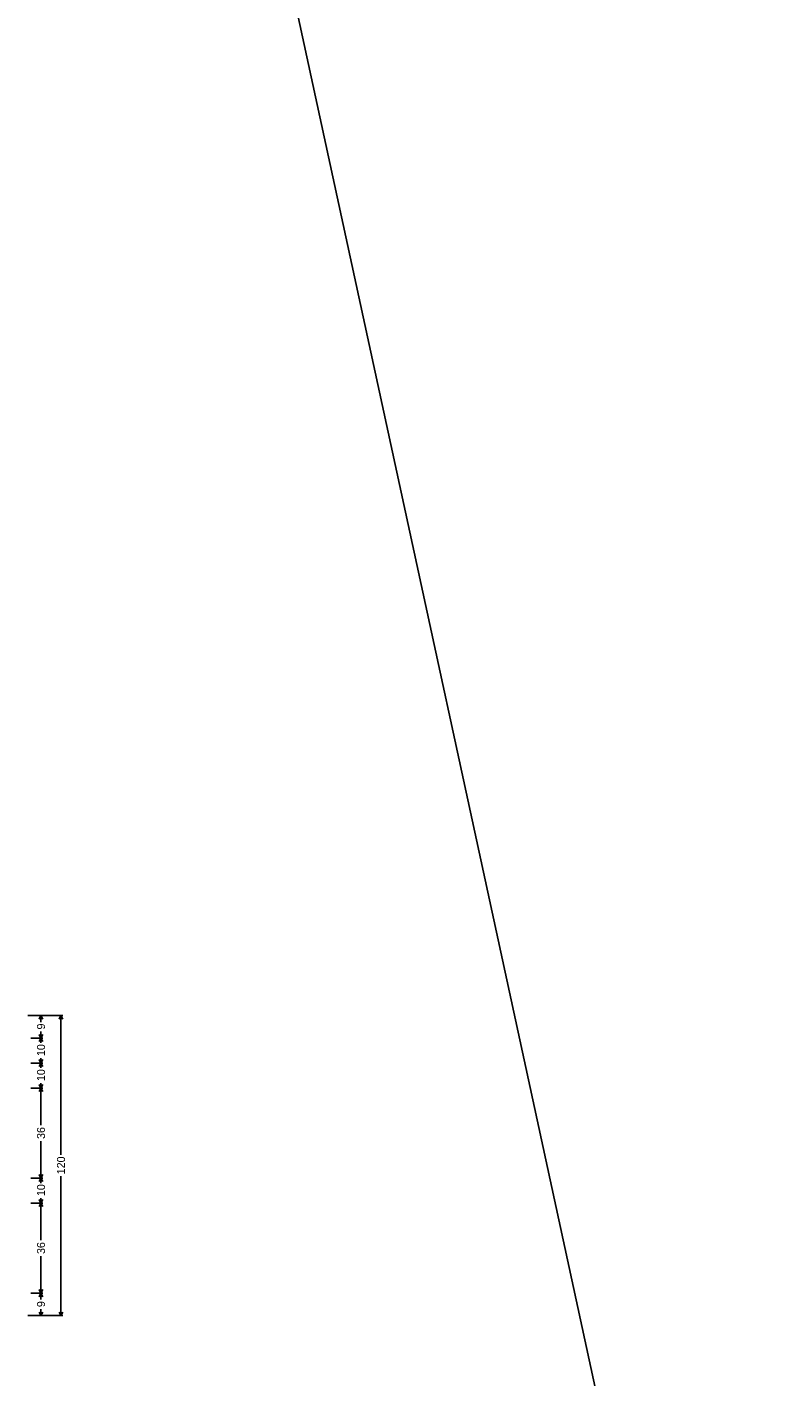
# Model space of a CAD drawing. Extents: x 667331 to 731245, y 738830 to 753817.
# Drawn here: x 719297 to 719741, y 745862 to 746672 of the extents above; entities that cross this region are included whole.
import ezdxf

# ---------------------------------------------------------------- set-up
doc = ezdxf.new("R2010")
doc.units = 0
doc.layers.add('R_SIGN', color=7, linetype='Continuous')

msp = doc.modelspace()

# ---------------------------------------------------------------- linework, layer by layer
at = {"layer": 'R_SIGN'}
for p, q in [((721160.26, 738830.21), (718698.17, 750191)), ((719318.38, 746079.08), (719297.38, 746079.08)), ((719306.38, 746079.08), (719299.18, 746079.08)), ((719304.11, 746076.93), (719305.18, 746079.08)), ((719305.18, 746075.17), (719305.18, 746079.08)), ((719306.26, 746076.93), (719305.18, 746079.08)), ((719316.11, 746076.93), (719317.18, 746079.08)), ((719317.18, 745995.53), (719317.18, 746079.08)), ((719318.26, 746076.93), (719317.18, 746079.08)), ((719304.11, 746067.72), (719305.18, 746065.58)), ((719305.18, 746069.48), (719305.18, 746065.58)), ((719306.26, 746067.72), (719305.18, 746065.58)), ((719306.38, 746065.58), (719299.18, 746065.58)), ((719304.11, 746063.43), (719305.18, 746065.58)), ((719305.18, 746062.61), (719305.18, 746065.58)), ((719306.26, 746063.43), (719305.18, 746065.58)), ((719304.11, 746052.72), (719305.18, 746050.58)), ((719305.18, 746053.55), (719305.18, 746050.58)), ((719306.26, 746052.72), (719305.18, 746050.58)), ((719306.38, 746050.58), (719299.18, 746050.58)), ((719304.11, 746048.43), (719305.18, 746050.58)), ((719305.18, 746047.61), (719305.18, 746050.58)), ((719306.26, 746048.43), (719305.18, 746050.58)), ((719306.38, 746035.58), (719299.18, 746035.58)), ((719304.11, 746037.72), (719305.18, 746035.58)), ((719304.11, 746033.43), (719305.18, 746035.58)), ((719305.18, 746038.55), (719305.18, 746035.58)), ((719306.26, 746037.72), (719305.18, 746035.58)), ((719305.18, 746013.36), (719305.18, 746035.58)), ((719306.26, 746033.43), (719305.18, 746035.58)), ((719305.18, 746003.8), (719305.18, 745981.58)), ((719306.38, 745981.58), (719299.18, 745981.58)), ((719304.11, 745983.72), (719305.18, 745981.58)), ((719304.11, 745979.43), (719305.18, 745981.58)), ((719306.26, 745983.72), (719305.18, 745981.58)), ((719305.18, 745978.61), (719305.18, 745981.58)), ((719306.26, 745979.43), (719305.18, 745981.58)), ((719317.18, 745982.62), (719317.18, 745899.08)), ((719306.38, 745966.58), (719299.18, 745966.58)), ((719304.11, 745968.72), (719305.18, 745966.58)), ((719304.11, 745964.43), (719305.18, 745966.58)), ((719305.18, 745969.55), (719305.18, 745966.58)), ((719306.26, 745968.72), (719305.18, 745966.58)), ((719305.18, 745944.36), (719305.18, 745966.58)), ((719306.26, 745964.43), (719305.18, 745966.58)), ((719305.18, 745934.8), (719305.18, 745912.58)), ((719304.11, 745914.72), (719305.18, 745912.58)), ((719306.26, 745914.72), (719305.18, 745912.58)), ((719306.38, 745912.58), (719299.18, 745912.58)), ((719306.38, 745912.58), (719299.18, 745912.58)), ((719304.11, 745910.43), (719305.18, 745912.58)), ((719305.18, 745908.67), (719305.18, 745912.58)), ((719306.26, 745910.43), (719305.18, 745912.58)), ((719318.38, 745899.08), (719297.38, 745899.08)), ((719306.38, 745899.08), (719299.18, 745899.08)), ((719304.11, 745901.22), (719305.18, 745899.08)), ((719305.18, 745902.98), (719305.18, 745899.08)), ((719306.26, 745901.22), (719305.18, 745899.08)), ((719316.11, 745901.22), (719317.18, 745899.08)), ((719318.26, 745901.22), (719317.18, 745899.08))]:
    msp.add_line(p, q, dxfattribs=at)

# ---------------------------------------------------------------- texts
for s, p in [('9', (719307.58, 746070.68)), ('10', (719307.58, 746054.75)), ('10', (719307.58, 746039.75)), ('36', (719307.58, 746005)), ('120', (719319.58, 745983.82)), ('10', (719307.58, 745970.75)), ('36', (719307.58, 745936)), ('9', (719307.58, 745904.18))]:
    msp.add_text(s, height=4.8, rotation=90.00021, dxfattribs=at).set_placement(p)

doc.saveas('drawing.dxf')
